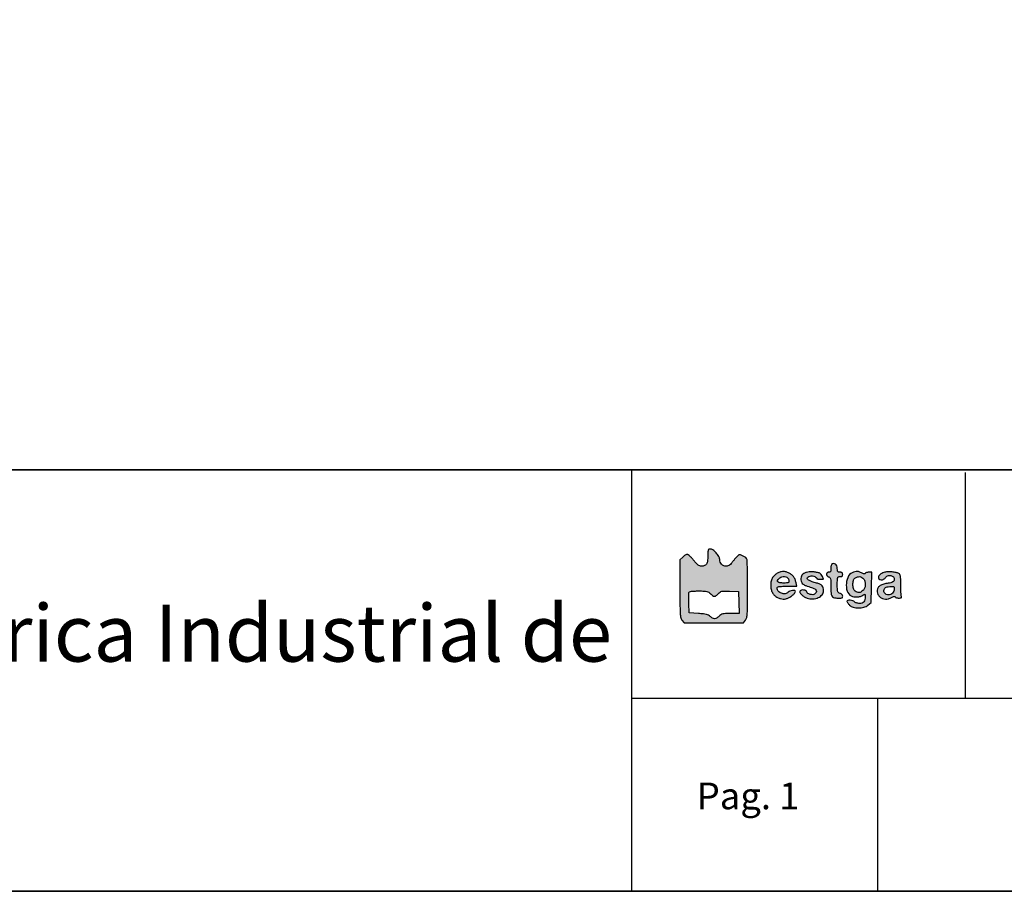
# Model space of a CAD drawing. Header units: millimetres. Extents: x -559 to 10735, y -2326 to 222.
# Tile 580 of 656: x 6976 to 7086, y -2110 to -2012. Entities that reach past the tile are written whole.
import ezdxf

# ---------------------------------------------------------------- set-up
doc = ezdxf.new("R2010")
doc.units = ezdxf.units.MM
doc.header["$LTSCALE"] = 4
doc.layers.add('Modelo', color=251, linetype='Continuous')
doc.layers.add('Texto Cabeçalho', color=3, linetype='Continuous')

msp = doc.modelspace()

# ---------------------------------------------------------------- hatches: boundary and pattern name
at = {"layer": 'Texto Cabeçalho'}
h = msp.add_hatch(color=256, dxfattribs=at)
h.dxf.hatch_style = 1
h.paths.add_polyline_path([(7054.78, -2073.47, -0.103369), (7054.54, -2073.3, -0.100368), (7054.38, -2073.05, -0.089615), (7054.33, -2072.75, 0.138861), (7054.24, -2072.42, 0.04933), (7053.93, -2072.02, 0.049188), (7053.56, -2071.69, 0.157567), (7053.25, -2071.59, 0.119218), (7053.12, -2071.62, 0.19762), (7053.04, -2071.71, 0.071776), (7053.01, -2071.9, 0.007282), (7053, -2072.37, -0.03039), (7052.96, -2072.94, -0.109263), (7052.84, -2073.28, -0.162003), (7052.62, -2073.46, -0.093147), (7052.28, -2073.53, -0.088417), (7052.08, -2073.49, -0.074351), (7051.9, -2073.39, -0.047695), (7051.69, -2073.2, -0.013943), (7051.41, -2072.87, 0.016235), (7051.19, -2072.61, 0.021586), (7050.98, -2072.4, 0.019562), (7050.79, -2072.24, 0.160613), (7050.69, -2072.2, 0.105218), (7050.59, -2072.22, 0.031288), (7050.46, -2072.28, 0.029869), (7050.31, -2072.38, 0.028262), (7050.17, -2072.49), (7049.85, -2072.79), (7049.85, -2076.05, 0.001459), (7049.86, -2078.03, 0.014831), (7049.89, -2078.86, 0.036596), (7049.95, -2079.32, 0.117837), (7050.08, -2079.59), (7050.32, -2079.88), (7053.66, -2079.88), (7057.01, -2079.88), (7057.24, -2079.58, 0.110111), (7057.37, -2079.29, 0.037202), (7057.44, -2078.84, 0.01517), (7057.47, -2078.03, 0.001536), (7057.47, -2076.11, 0.00222), (7057.47, -2074.88, 0.00338), (7057.45, -2073.81, 0.001252), (7057.43, -2072.9, 0.085167), (7057.4, -2072.75, 0.1341), (7057.27, -2072.56, 0.046674), (7056.99, -2072.38, 0.046093), (7056.68, -2072.25, 0.175615), (7056.49, -2072.26, 0.095071), (7056.4, -2072.32, 0.011188), (7056.24, -2072.49, 0.013085), (7056.05, -2072.69, 0.010367), (7055.86, -2072.93, -0.016413), (7055.62, -2073.22, -0.050954), (7055.43, -2073.4, -0.075762), (7055.25, -2073.49, -0.085445), (7055.07, -2073.53, -0.100623)])
h.paths.add_polyline_path([(7054.84, -2076.32, -0.006824), (7055.45, -2076.33), (7056.45, -2076.37), (7056.48, -2077.61), (7056.52, -2078.85), (7055.54, -2078.85, 0.008317), (7054.97, -2078.86, 0.049732), (7054.67, -2078.9, 0.085353), (7054.46, -2078.99, 0.053245), (7054.26, -2079.15, -0.051848), (7053.99, -2079.37, -0.137763), (7053.76, -2079.44, -0.141522), (7053.53, -2079.38, -0.055915), (7053.27, -2079.18, 0.066463), (7053.07, -2079.04, 0.061609), (7052.84, -2078.95, 0.037581), (7052.5, -2078.89, 0.008945), (7051.93, -2078.85), (7050.88, -2078.79), (7050.85, -2077.71, -0.005737), (7050.84, -2077.29, -0.007758), (7050.84, -2076.9, -0.005495), (7050.85, -2076.58, -0.080952), (7050.87, -2076.47, -0.226456), (7050.95, -2076.39, -0.042121), (7051.16, -2076.35, -0.028091), (7051.48, -2076.32, -0.008218), (7051.97, -2076.31, -0.007127), (7052.59, -2076.32, -0.049297), (7052.89, -2076.36, -0.091664), (7053.09, -2076.44, -0.058119), (7053.29, -2076.61, 0.049987), (7053.54, -2076.83, 0.158555), (7053.75, -2076.9, 0.161487), (7053.95, -2076.83, 0.052373), (7054.19, -2076.61, -0.055528), (7054.38, -2076.43, -0.105577), (7054.56, -2076.35, -0.055162)], flags=16)
at = {"layer": 'Texto Cabeçalho', "true_color": 0x000000}
h = msp.add_hatch(color=18, dxfattribs=at)
h.dxf.hatch_style = 1
h.paths.add_polyline_path([(7060.85, -2075.88, -0.113871), (7060.99, -2075.82, -0.04008), (7061.28, -2075.79, -0.005228), (7061.9, -2075.78), (7063.01, -2075.78), (7062.93, -2075.4, 0.048578), (7062.81, -2075.01, 0.065059), (7062.63, -2074.69, 0.068572), (7062.38, -2074.44, 0.062515), (7062.06, -2074.26, 0.023173), (7061.73, -2074.14, 0.080221), (7061.51, -2074.11, 0.075403), (7061.27, -2074.14, 0.018955), (7060.91, -2074.28, 0.076875), (7060.56, -2074.5, 0.080553), (7060.29, -2074.81, 0.076557), (7060.13, -2075.2, 0.060775), (7060.07, -2075.66, 0.052656), (7060.12, -2076.12, 0.074597), (7060.27, -2076.51, 0.080636), (7060.51, -2076.81, 0.074541), (7060.84, -2077.04, 0.034396), (7061.19, -2077.17, 0.065799), (7061.48, -2077.22, 0.069298), (7061.77, -2077.2, 0.042275), (7062.09, -2077.09, 0.054982), (7062.34, -2076.95, 0.036275), (7062.59, -2076.74, 0.034641), (7062.8, -2076.52, 0.160063), (7062.85, -2076.36, 0.390518), (7062.78, -2076.27, 0.056062), (7062.52, -2076.27, 0.050936), (7062.24, -2076.33, 0.117799), (7062.05, -2076.45, -0.16673), (7061.71, -2076.62, -0.120242), (7061.28, -2076.57, -0.124135), (7060.93, -2076.33, -0.18266), (7060.8, -2075.98, -0.238399)])
h.paths.add_polyline_path([(7060.85, -2075.15, -0.091609), (7060.99, -2074.93, -0.108903), (7061.2, -2074.77, -0.078201), (7061.49, -2074.7, -0.081241), (7061.78, -2074.72, -0.13845), (7061.98, -2074.84, -0.062207), (7062.04, -2074.91, -0.039117), (7062.09, -2075, -0.038824), (7062.12, -2075.11, -0.056382), (7062.13, -2075.2, -0.139014), (7062.1, -2075.31, -0.168808), (7062.02, -2075.38, -0.074881), (7061.85, -2075.41, -0.012599), (7061.53, -2075.42, -0.02814), (7061.1, -2075.39, -0.156678), (7060.89, -2075.3, -0.311186)], flags=16)
h.paths.add_polyline_path([(7064.04, -2075.71, 0.01235), (7064.67, -2075.92, -0.055419), (7065.03, -2076.07, -0.154763), (7065.21, -2076.27, -0.239194), (7065.2, -2076.47, -0.128236), (7065.02, -2076.66, -0.132572), (7064.8, -2076.73, -0.077903), (7064.51, -2076.7, -0.080674), (7064.26, -2076.58, -0.168057), (7064.13, -2076.41, 0.202023), (7064.03, -2076.28, 0.079859), (7063.8, -2076.21, 0.076974), (7063.55, -2076.21, 0.15765), (7063.38, -2076.3, 0.332869), (7063.36, -2076.47, 0.066485), (7063.55, -2076.72, 0.056587), (7063.85, -2076.97, 0.072154), (7064.17, -2077.12, 0.083014), (7064.83, -2077.21, 0.097651), (7065.43, -2077.06, 0.116791), (7065.86, -2076.73, 0.163369), (7066.03, -2076.27, 0.072663), (7065.99, -2075.96, 0.122125), (7065.86, -2075.72, 0.102823), (7065.62, -2075.55, 0.04161), (7065.23, -2075.42, -0.012751), (7064.74, -2075.28, -0.042101), (7064.43, -2075.15, -0.07158), (7064.25, -2075.03, -0.207626), (7064.19, -2074.89, -0.255969), (7064.27, -2074.74, -0.085662), (7064.5, -2074.65, -0.073886), (7064.79, -2074.62, -0.10615), (7065.04, -2074.69, -0.026102), (7065.13, -2074.75, -0.033758), (7065.21, -2074.81, -0.049946), (7065.28, -2074.89, 0.44107), (7065.3, -2074.94, 0.040945), (7065.38, -2074.97, 0.036019), (7065.5, -2074.99, 0.022477), (7065.64, -2075, 0.006342), (7065.78, -2074.99, 0.010544), (7065.9, -2074.99, 0.004395), (7065.99, -2074.98, 0.389495), (7066, -2074.97, 0.121245), (7065.96, -2074.81, 0.029603), (7065.82, -2074.58, 0.028452), (7065.65, -2074.36, 0.14911), (7065.53, -2074.28, 0.027359), (7065.15, -2074.2, 0.027599), (7064.76, -2074.16, 0.029348), (7064.4, -2074.17, 0.052114), (7064.11, -2074.22, 0.051808), (7063.79, -2074.35, 0.112549), (7063.59, -2074.52, 0.119902), (7063.49, -2074.76, 0.063393), (7063.48, -2075.07, 0.088373), (7063.56, -2075.35, 0.126496), (7063.72, -2075.55, 0.068854)])
h.paths.add_polyline_path([(7067.59, -2074.03, -0.022931), (7067.57, -2073.8, 0.099329), (7067.52, -2073.5, 0.135439), (7067.35, -2073.29, 0.177459), (7067.13, -2073.23, 0.181757), (7066.93, -2073.32, 0.133829), (7066.9, -2073.38, 0.022028), (7066.87, -2073.5, 0.022866), (7066.85, -2073.65, 0.018427), (7066.85, -2073.81, -0.024804), (7066.84, -2074.01, -0.110756), (7066.8, -2074.13, -0.174053), (7066.73, -2074.19, -0.085474), (7066.61, -2074.21, 0.071854), (7066.5, -2074.22, 0.117651), (7066.43, -2074.27, 0.122574), (7066.38, -2074.34, 0.082072), (7066.36, -2074.44, 0.097504), (7066.38, -2074.53, 0.076301), (7066.44, -2074.62, 0.074004), (7066.51, -2074.69, 0.081717), (7066.61, -2074.73, -0.145612), (7066.74, -2074.81, -0.130186), (7066.81, -2074.95, -0.049038), (7066.84, -2075.21, -0.005703), (7066.85, -2075.82, 0.014049), (7066.87, -2076.54, 0.10478), (7066.96, -2076.87, 0.190915), (7067.15, -2077.04, 0.068962), (7067.51, -2077.11, 0.011052), (7067.89, -2077.13, 0.089181), (7068.07, -2077.1, 0.209026), (7068.15, -2077.03, 0.103767), (7068.18, -2076.88, 0.102549), (7068.16, -2076.78, 0.09348), (7068.1, -2076.7, 0.080963), (7068, -2076.63, 0.055091), (7067.88, -2076.58, -0.085661), (7067.71, -2076.5, -0.172689), (7067.62, -2076.39, -0.068807), (7067.58, -2076.16, -0.006072), (7067.57, -2075.6, -0.005), (7067.58, -2075.01, -0.07577), (7067.62, -2074.81, -0.227977), (7067.7, -2074.72, -0.088152), (7067.88, -2074.69, 0.044917), (7068.02, -2074.68, 0.124433), (7068.11, -2074.64, 0.149479), (7068.16, -2074.56, 0.07578), (7068.18, -2074.45, 0.07578), (7068.16, -2074.34, 0.149479), (7068.11, -2074.26, 0.124433), (7068.02, -2074.22, 0.044917), (7067.88, -2074.21, -0.050044), (7067.71, -2074.19, -0.186049), (7067.63, -2074.14, -0.136666)])
h.paths.add_polyline_path([(7071.47, -2074.21), (7071.1, -2074.21, 0.033181), (7070.96, -2074.22, 0.043568), (7070.84, -2074.25, 0.050115), (7070.74, -2074.29, 0.187636), (7070.7, -2074.34, -0.247449), (7070.66, -2074.38, -0.10686), (7070.57, -2074.38, -0.060386), (7070.45, -2074.35, -0.023082), (7070.3, -2074.28, 0.019444), (7070.04, -2074.16, 0.077502), (7069.87, -2074.11, 0.074546), (7069.69, -2074.12, 0.017156), (7069.4, -2074.19, 0.196809), (7068.85, -2074.62, 0.106383), (7068.59, -2075.45, 0.105474), (7068.68, -2076.33, 0.191241), (7069.14, -2076.87, 0.085158), (7069.44, -2076.97, 0.050096), (7069.81, -2076.99, 0.050301), (7070.18, -2076.93, 0.090587), (7070.45, -2076.8, -0.012552), (7070.62, -2076.69, -0.257457), (7070.68, -2076.69, -0.273567), (7070.72, -2076.74, -0.013884), (7070.72, -2076.93, -0.05592), (7070.68, -2077.28, -0.118454), (7070.56, -2077.53, -0.135537), (7070.36, -2077.67, -0.084417), (7070.07, -2077.72, -0.04037), (7069.9, -2077.7, -0.038681), (7069.74, -2077.66, -0.041248), (7069.6, -2077.61, -0.099612), (7069.51, -2077.54, 0.147033), (7069.33, -2077.41, 0.057385), (7069.02, -2077.36, 0.064117), (7068.75, -2077.38, 0.359237), (7068.66, -2077.48, 0.130215), (7068.68, -2077.55, 0.023416), (7068.75, -2077.66, 0.023868), (7068.85, -2077.78, 0.019589), (7068.96, -2077.91, 0.128655), (7069.37, -2078.14, 0.067817), (7069.95, -2078.22, 0.066219), (7070.56, -2078.15, 0.103511), (7071.02, -2077.91), (7071.39, -2077.62), (7071.43, -2075.91)])
h.paths.add_polyline_path([(7070.68, -2075.28, -0.078162), (7070.72, -2075.65, -0.08106), (7070.64, -2076, -0.110055), (7070.46, -2076.26, -0.05576), (7070.23, -2076.43, -0.113803), (7070.02, -2076.49, -0.118156), (7069.81, -2076.46, -0.06293), (7069.58, -2076.33, -0.1635), (7069.39, -2076.05, -0.06554), (7069.33, -2075.59, -0.065846), (7069.38, -2075.13, -0.17401), (7069.56, -2074.86, -0.081368), (7069.83, -2074.73, -0.102035), (7070.1, -2074.7, -0.109501), (7070.34, -2074.78, -0.106286), (7070.53, -2074.96, -0.089684)], flags=16)
h.paths.add_polyline_path([(7074.71, -2074.97, 0.036016), (7074.68, -2074.65, 0.07733), (7074.61, -2074.46, 0.153756), (7074.5, -2074.35, 0.069667), (7074.19, -2074.24, 0.029511), (7073.75, -2074.17, 0.029541), (7073.28, -2074.16, 0.051631), (7072.91, -2074.21, 0.085642), (7072.47, -2074.4, 0.13911), (7072.21, -2074.7, 0.300432), (7072.25, -2074.94, 0.213781), (7072.51, -2075.06, 0.056561), (7072.65, -2075.04, 0.059268), (7072.79, -2074.99, 0.06217), (7072.91, -2074.91, 0.075491), (7072.99, -2074.81, -0.163422), (7073.24, -2074.61, -0.138242), (7073.59, -2074.58, -0.151603), (7073.88, -2074.73, -0.198567), (7073.99, -2075, -0.109936), (7073.95, -2075.19, -0.167168), (7073.83, -2075.3, -0.0704), (7073.59, -2075.39, -0.008633), (7073.04, -2075.48, 0.031451), (7072.82, -2075.53, 0.027553), (7072.6, -2075.61, 0.028543), (7072.41, -2075.7, 0.070294), (7072.28, -2075.79, 0.107636), (7072.1, -2076.07, 0.108361), (7072.06, -2076.4, 0.106663), (7072.15, -2076.72, 0.101341), (7072.37, -2076.98, 0.072013), (7072.67, -2077.15, 0.083264), (7072.98, -2077.22, 0.077928), (7073.32, -2077.19, 0.054111), (7073.68, -2077.04, -0.023082), (7073.84, -2076.97, -0.060386), (7073.96, -2076.94, -0.10686), (7074.04, -2076.94, -0.247449), (7074.09, -2076.98, 0.188788), (7074.13, -2077.03, 0.049671), (7074.22, -2077.08, 0.043241), (7074.35, -2077.1, 0.032838), (7074.5, -2077.11, 0.022226), (7074.68, -2077.1, 0.123286), (7074.77, -2077.07, 0.241912), (7074.8, -2077.01, 0.102416), (7074.79, -2076.92, -0.071957), (7074.76, -2076.79, -0.005942), (7074.74, -2076.45, -0.007853), (7074.72, -2076.04, -0.005973), (7074.71, -2075.59, 0.006065)])
h.paths.add_polyline_path([(7073.93, -2075.84, -0.172242), (7073.97, -2075.92, -0.047364), (7073.99, -2076.08, -0.096839), (7073.94, -2076.33, -0.097339), (7073.79, -2076.55, -0.098406), (7073.58, -2076.7, -0.101383), (7073.33, -2076.75, -0.098385), (7073.09, -2076.7, -0.121124), (7072.91, -2076.57, -0.129792), (7072.82, -2076.38, -0.122461), (7072.83, -2076.16, -0.103308), (7072.92, -2076, -0.109403), (7073.07, -2075.89, -0.071406), (7073.3, -2075.83, -0.022133), (7073.66, -2075.8, -0.034533), (7073.83, -2075.8, -0.151976)], flags=16)

# ---------------------------------------------------------------- linework, layer by layer
at = {"layer": 'Modelo'}
for p, q in [((7044.41, -2062.67), (7044.41, -2110.12)), ((7082, -2088.37), (7082, -2062.99)), ((7044.41, -2088.37), (7230.27, -2088.37)), ((7072.09, -2088.37), (7072.09, -2110.12))]:
    msp.add_line(p, q, dxfattribs=at)
for points in [[(7230.27, -2110.12), (6686.52, -2110.12), (6686.52, -1738.39), (7230.27, -1738.39)], [(6686.52, -2062.67), (7230.27, -2062.67), (7230.27, -2110.12), (6686.52, -2110.12)], [(7230.27, -2062.67), (6686.52, -2062.67), (6686.52, -2110.12), (7230.27, -2110.12)], [(6836.79, -2062.67), (7044.41, -2062.67), (7044.41, -2110.12), (6836.79, -2110.12)]]:
    msp.add_lwpolyline(points, close=True, dxfattribs=at)
at = {"layer": 'Texto Cabeçalho'}
for points in [[(7053, -2072.37, -0.03039), (7052.96, -2072.94, -0.109263), (7052.84, -2073.28, -0.162002), (7052.62, -2073.46, -0.093148), (7052.28, -2073.53, -0.088414), (7052.08, -2073.49, -0.074352), (7051.9, -2073.39, -0.047695), (7051.69, -2073.2, -0.013943), (7051.41, -2072.87, 0.016236), (7051.19, -2072.61, 0.021587), (7050.98, -2072.4, 0.01956), (7050.79, -2072.24, 0.160613), (7050.69, -2072.2, 0.105217), (7050.59, -2072.22, 0.031287), (7050.46, -2072.28, 0.02987), (7050.31, -2072.38, 0.028262), (7050.17, -2072.49), (7049.85, -2072.79), (7049.85, -2076.05, 0.001459), (7049.86, -2078.03, 0.014831), (7049.89, -2078.86, 0.036596), (7049.95, -2079.32, 0.117837), (7050.08, -2079.59), (7050.32, -2079.88), (7053.66, -2079.88), (7057.01, -2079.88), (7057.24, -2079.58, 0.110111), (7057.37, -2079.29, 0.037202), (7057.44, -2078.84, 0.01517), (7057.47, -2078.03, 0.001536), (7057.47, -2076.11, 0.00222), (7057.47, -2074.88, 0.00338), (7057.45, -2073.81, 0.001252), (7057.43, -2072.9, 0.085167), (7057.4, -2072.75, 0.1341), (7057.27, -2072.56, 0.046674), (7056.99, -2072.38, 0.046093), (7056.68, -2072.25, 0.175615), (7056.49, -2072.26, 0.095071), (7056.4, -2072.32, 0.011196), (7056.24, -2072.49, 0.013078), (7056.05, -2072.69, 0.010367), (7055.86, -2072.93, -0.016413), (7055.62, -2073.22, -0.050954), (7055.43, -2073.4, -0.075762), (7055.25, -2073.49, -0.085443), (7055.07, -2073.53, -0.100625), (7054.78, -2073.47, -0.103356), (7054.54, -2073.3, -0.100381), (7054.38, -2073.05, -0.089614), (7054.33, -2072.75, 0.13886), (7054.24, -2072.42, 0.04933), (7053.93, -2072.02, 0.049188), (7053.56, -2071.69, 0.157567), (7053.25, -2071.59, 0.119219), (7053.12, -2071.62, 0.197619), (7053.04, -2071.71, 0.071776), (7053.01, -2071.9, 0.007282)], [(7053.29, -2076.61, 0.049987), (7053.54, -2076.83, 0.158555), (7053.75, -2076.9, 0.161487), (7053.95, -2076.83, 0.052373), (7054.19, -2076.61, -0.055528), (7054.38, -2076.43, -0.105578), (7054.56, -2076.35, -0.055162), (7054.84, -2076.32, -0.006824), (7055.45, -2076.33), (7056.45, -2076.37), (7056.48, -2077.61), (7056.52, -2078.85), (7055.54, -2078.85, 0.008317), (7054.97, -2078.86, 0.049732), (7054.67, -2078.9, 0.085354), (7054.46, -2078.99, 0.053245), (7054.26, -2079.15, -0.051848), (7053.99, -2079.37, -0.137763), (7053.76, -2079.44, -0.141522), (7053.53, -2079.38, -0.055915), (7053.27, -2079.18, 0.066463), (7053.07, -2079.04, 0.061609), (7052.84, -2078.95, 0.037581), (7052.5, -2078.89, 0.008945), (7051.93, -2078.85), (7050.88, -2078.79), (7050.85, -2077.71, -0.005737), (7050.84, -2077.29, -0.007759), (7050.84, -2076.9, -0.005495), (7050.85, -2076.58, -0.080952), (7050.87, -2076.47, -0.226456), (7050.95, -2076.39, -0.042121), (7051.16, -2076.35, -0.028091), (7051.48, -2076.32, -0.008218), (7051.97, -2076.31, -0.007127), (7052.59, -2076.32, -0.049297), (7052.89, -2076.36, -0.091664), (7053.09, -2076.44, -0.058119)]]:
    msp.add_lwpolyline(points, format="xyb", close=True, dxfattribs=at)
at = {"layer": 'Texto Cabeçalho', "color": 18, "true_color": 0x000000}
for points in [[(7066.93, -2073.32, 0.13383), (7066.9, -2073.38, 0.022027), (7066.87, -2073.5, 0.022866), (7066.85, -2073.65, 0.018427), (7066.85, -2073.81, -0.024804), (7066.84, -2074.01, -0.110756), (7066.8, -2074.13, -0.174054), (7066.73, -2074.19, -0.085474), (7066.61, -2074.21, 0.071854), (7066.5, -2074.22, 0.117651), (7066.43, -2074.27, 0.122573), (7066.38, -2074.34, 0.082074), (7066.36, -2074.44, 0.097502), (7066.38, -2074.53, 0.076311), (7066.44, -2074.62, 0.073995), (7066.51, -2074.69, 0.081717), (7066.61, -2074.73, -0.145614), (7066.74, -2074.81, -0.130184), (7066.81, -2074.95, -0.049038), (7066.84, -2075.21, -0.005703), (7066.85, -2075.82, 0.014049), (7066.87, -2076.54, 0.10478), (7066.96, -2076.87, 0.190915), (7067.15, -2077.04, 0.068962), (7067.51, -2077.11, 0.011052), (7067.89, -2077.13, 0.089181), (7068.07, -2077.1, 0.209026), (7068.15, -2077.03, 0.103767), (7068.18, -2076.88, 0.102549), (7068.16, -2076.78, 0.09348), (7068.1, -2076.7, 0.080962), (7068, -2076.63, 0.055092), (7067.88, -2076.58, -0.085661), (7067.71, -2076.5, -0.172688), (7067.62, -2076.39, -0.068807), (7067.58, -2076.16, -0.006069), (7067.57, -2075.6, -0.005003), (7067.58, -2075.01, -0.07577), (7067.62, -2074.81, -0.227976), (7067.7, -2074.72, -0.088152), (7067.88, -2074.69, 0.044917), (7068.02, -2074.68, 0.124434), (7068.11, -2074.64, 0.149477), (7068.16, -2074.56, 0.07578), (7068.18, -2074.45, 0.07578), (7068.16, -2074.34, 0.149477), (7068.11, -2074.26, 0.124434), (7068.02, -2074.22, 0.044917), (7067.88, -2074.21, -0.050044), (7067.71, -2074.19, -0.186049), (7067.63, -2074.14, -0.136666), (7067.59, -2074.03, -0.022931), (7067.57, -2073.8, 0.099329), (7067.52, -2073.5, 0.135439), (7067.35, -2073.29, 0.177459), (7067.13, -2073.23, 0.181757)], [(7060.91, -2074.28, 0.076875), (7060.56, -2074.5, 0.080556), (7060.29, -2074.81, 0.076556), (7060.13, -2075.2, 0.060774), (7060.07, -2075.66, 0.052657), (7060.12, -2076.12, 0.074597), (7060.27, -2076.51, 0.080632), (7060.51, -2076.81, 0.074544), (7060.84, -2077.04, 0.034396), (7061.19, -2077.17, 0.065799), (7061.48, -2077.22, 0.069299), (7061.77, -2077.2, 0.042275), (7062.09, -2077.09, 0.054984), (7062.34, -2076.95, 0.036273), (7062.59, -2076.74, 0.034643), (7062.8, -2076.52, 0.160063), (7062.85, -2076.36, 0.390517), (7062.78, -2076.27, 0.056063), (7062.52, -2076.27, 0.050935), (7062.24, -2076.33, 0.117799), (7062.05, -2076.45, -0.166731), (7061.71, -2076.62, -0.120236), (7061.28, -2076.57, -0.12414), (7060.93, -2076.33, -0.18266), (7060.8, -2075.98, -0.238398), (7060.85, -2075.88, -0.113871), (7060.99, -2075.82, -0.04008), (7061.28, -2075.79, -0.005228), (7061.9, -2075.78), (7063.01, -2075.78), (7062.93, -2075.4, 0.048578), (7062.81, -2075.01, 0.065057), (7062.63, -2074.69, 0.068575), (7062.38, -2074.44, 0.062514), (7062.06, -2074.26, 0.023173), (7061.73, -2074.14, 0.08022), (7061.51, -2074.11, 0.075404), (7061.27, -2074.14, 0.018955)], [(7061.98, -2074.84, -0.062206), (7062.04, -2074.91, -0.039117), (7062.09, -2075, -0.038823), (7062.12, -2075.11, -0.056383), (7062.13, -2075.2, -0.139013), (7062.1, -2075.31, -0.168809), (7062.02, -2075.38, -0.074881), (7061.85, -2075.41, -0.012599), (7061.53, -2075.42, -0.028141), (7061.1, -2075.39, -0.156678), (7060.89, -2075.3, -0.311186), (7060.85, -2075.15, -0.09161), (7060.99, -2074.93, -0.108903), (7061.2, -2074.77, -0.078199), (7061.49, -2074.7, -0.081243), (7061.78, -2074.72, -0.138452)], [(7064.11, -2074.22, 0.051806), (7063.79, -2074.35, 0.112553), (7063.59, -2074.52, 0.119897), (7063.49, -2074.76, 0.063394), (7063.48, -2075.07, 0.088372), (7063.56, -2075.35, 0.126496), (7063.72, -2075.55, 0.068854), (7064.04, -2075.71, 0.01235), (7064.67, -2075.92, -0.055419), (7065.03, -2076.07, -0.154763), (7065.21, -2076.27, -0.239194), (7065.2, -2076.47, -0.128234), (7065.02, -2076.66, -0.132575), (7064.8, -2076.73, -0.077903), (7064.51, -2076.7, -0.080674), (7064.26, -2076.58, -0.168057), (7064.13, -2076.41, 0.202023), (7064.03, -2076.28, 0.079858), (7063.8, -2076.21, 0.076975), (7063.55, -2076.21, 0.15765), (7063.38, -2076.3, 0.332868), (7063.36, -2076.47, 0.066484), (7063.55, -2076.72, 0.056587), (7063.85, -2076.97, 0.072154), (7064.17, -2077.12, 0.083015), (7064.83, -2077.21, 0.09765), (7065.43, -2077.06, 0.11679), (7065.86, -2076.73, 0.163367), (7066.03, -2076.27, 0.072664), (7065.99, -2075.96, 0.122124), (7065.86, -2075.72, 0.102824), (7065.62, -2075.55, 0.04161), (7065.23, -2075.42, -0.012751), (7064.74, -2075.28, -0.042101), (7064.43, -2075.15, -0.07158), (7064.25, -2075.03, -0.207626), (7064.19, -2074.89, -0.255969), (7064.27, -2074.74, -0.085662), (7064.5, -2074.65, -0.073885), (7064.79, -2074.62, -0.106152), (7065.04, -2074.69, -0.026101), (7065.13, -2074.75, -0.03376), (7065.21, -2074.81, -0.035864), (7065.26, -2074.87, -0.175941), (7065.28, -2074.91, 0.30201), (7065.3, -2074.94, 0.040944), (7065.38, -2074.97, 0.03602), (7065.5, -2074.99, 0.022477), (7065.64, -2075, 0.006342), (7065.78, -2074.99, 0.010545), (7065.9, -2074.99, 0.004395), (7065.99, -2074.98, 0.389495), (7066, -2074.97, 0.121245), (7065.96, -2074.81, 0.029611), (7065.82, -2074.58, 0.028445), (7065.65, -2074.36, 0.149111), (7065.53, -2074.28, 0.027359), (7065.15, -2074.2, 0.027599), (7064.76, -2074.16, 0.029348), (7064.4, -2074.17, 0.052116)], [(7069.4, -2074.19, 0.196809), (7068.85, -2074.62, 0.106383), (7068.59, -2075.45, 0.105474), (7068.68, -2076.33, 0.191244), (7069.14, -2076.87, 0.085154), (7069.44, -2076.97, 0.050096), (7069.81, -2076.99, 0.050301), (7070.18, -2076.93, 0.090587), (7070.45, -2076.8, -0.012552), (7070.62, -2076.69, -0.257457), (7070.68, -2076.69, -0.273567), (7070.72, -2076.74, -0.013884), (7070.72, -2076.93, -0.05592), (7070.68, -2077.28, -0.118454), (7070.56, -2077.53, -0.135536), (7070.36, -2077.67, -0.084417), (7070.07, -2077.72, -0.040357), (7069.9, -2077.7, -0.038692), (7069.74, -2077.66, -0.041249), (7069.6, -2077.61, -0.099612), (7069.51, -2077.54, 0.147033), (7069.33, -2077.41, 0.057383), (7069.02, -2077.36, 0.064119), (7068.75, -2077.38, 0.359236), (7068.66, -2077.48, 0.130216), (7068.68, -2077.55, 0.023416), (7068.75, -2077.66, 0.023867), (7068.85, -2077.78, 0.01959), (7068.96, -2077.91, 0.128655), (7069.37, -2078.14, 0.067817), (7069.95, -2078.22, 0.066219), (7070.56, -2078.15, 0.103511), (7071.02, -2077.91), (7071.39, -2077.62), (7071.43, -2075.91), (7071.47, -2074.21), (7071.1, -2074.21, 0.033181), (7070.96, -2074.22, 0.043567), (7070.84, -2074.25, 0.050115), (7070.74, -2074.29, 0.187636), (7070.7, -2074.34, -0.24745), (7070.66, -2074.38, -0.106859), (7070.57, -2074.38, -0.060386), (7070.45, -2074.35, -0.023082), (7070.3, -2074.28, 0.019444), (7070.04, -2074.16, 0.077509), (7069.87, -2074.11, 0.07454), (7069.69, -2074.12, 0.017156)], [(7070.53, -2074.96, -0.089685), (7070.68, -2075.28, -0.078159), (7070.72, -2075.65, -0.081063), (7070.64, -2076, -0.110055), (7070.46, -2076.26, -0.05576), (7070.23, -2076.43, -0.113798), (7070.02, -2076.49, -0.118162), (7069.81, -2076.46, -0.06293), (7069.58, -2076.33, -0.1635), (7069.39, -2076.05, -0.06554), (7069.33, -2075.59, -0.065846), (7069.38, -2075.13, -0.174009), (7069.56, -2074.86, -0.081369), (7069.83, -2074.73, -0.102035), (7070.1, -2074.7, -0.1095), (7070.34, -2074.78, -0.106285)], [(7072.91, -2074.21, 0.085643), (7072.47, -2074.4, 0.139111), (7072.21, -2074.7, 0.30043), (7072.25, -2074.94, 0.213781), (7072.51, -2075.06, 0.056559), (7072.65, -2075.04, 0.059271), (7072.79, -2074.99, 0.062169), (7072.91, -2074.91, 0.075491), (7072.99, -2074.81, -0.163421), (7073.24, -2074.61, -0.138241), (7073.59, -2074.58, -0.151604), (7073.88, -2074.73, -0.198569), (7073.99, -2075, -0.109935), (7073.95, -2075.19, -0.167168), (7073.83, -2075.3, -0.0704), (7073.59, -2075.39, -0.008633), (7073.04, -2075.48, 0.031451), (7072.82, -2075.53, 0.027552), (7072.6, -2075.61, 0.028544), (7072.41, -2075.7, 0.070293), (7072.28, -2075.79, 0.107636), (7072.1, -2076.07, 0.108364), (7072.06, -2076.4, 0.106657), (7072.15, -2076.72, 0.101343), (7072.37, -2076.98, 0.072013), (7072.67, -2077.15, 0.083267), (7072.98, -2077.22, 0.077925), (7073.32, -2077.19, 0.054111), (7073.68, -2077.04, -0.023082), (7073.84, -2076.97, -0.060386), (7073.96, -2076.94, -0.106859), (7074.04, -2076.94, -0.24745), (7074.09, -2076.98, 0.188788), (7074.13, -2077.03, 0.049672), (7074.22, -2077.08, 0.043241), (7074.35, -2077.1, 0.032837), (7074.5, -2077.11, 0.022226), (7074.68, -2077.1, 0.123286), (7074.77, -2077.07, 0.241912), (7074.8, -2077.01, 0.102416), (7074.79, -2076.92, -0.071957), (7074.76, -2076.79, -0.005943), (7074.74, -2076.45, -0.007853), (7074.72, -2076.04, -0.005973), (7074.71, -2075.59, 0.006065), (7074.71, -2074.97, 0.036016), (7074.68, -2074.65, 0.07733), (7074.61, -2074.46, 0.153756), (7074.5, -2074.35, 0.069667), (7074.19, -2074.24, 0.029521), (7073.75, -2074.17, 0.029531), (7073.28, -2074.16, 0.05163)], [(7073.99, -2076.08, -0.096839), (7073.94, -2076.33, -0.097339), (7073.79, -2076.55, -0.098406), (7073.58, -2076.7, -0.101383), (7073.33, -2076.75, -0.098386), (7073.09, -2076.7, -0.121123), (7072.91, -2076.57, -0.129796), (7072.82, -2076.38, -0.122458), (7072.83, -2076.16, -0.103306), (7072.92, -2076, -0.109406), (7073.07, -2075.89, -0.071406), (7073.3, -2075.83, -0.022133), (7073.66, -2075.8, -0.034533), (7073.83, -2075.8, -0.151976), (7073.93, -2075.84, -0.172243), (7073.97, -2075.92, -0.047364)]]:
    msp.add_lwpolyline(points, format="xyb", close=True, dxfattribs=at)

# ---------------------------------------------------------------- texts
at = {"layer": 'Texto Cabeçalho', "attachment_point": 1}
for s, width, gutter_width, heights, insert, char_height in [('{\\fMeiryo UI|b1|i0|c0|p50;Projeto Elétrico de uma Fábrica Industrial de Injeção de Plástico}', 186.8119, 24.39, [30.32], (6860.5, -2077.85), 6.4146), ('\\pxqc;Pag. 1', 16.806, 15.03, [0], (7049.12, -2097.88), 3.0069)]:
    msp.add_mtext_dynamic_manual_height_columns(s, width=width, gutter_width=gutter_width, heights=heights, dxfattribs=dict(at, insert=insert, char_height=char_height))

doc.saveas('drawing.dxf')
